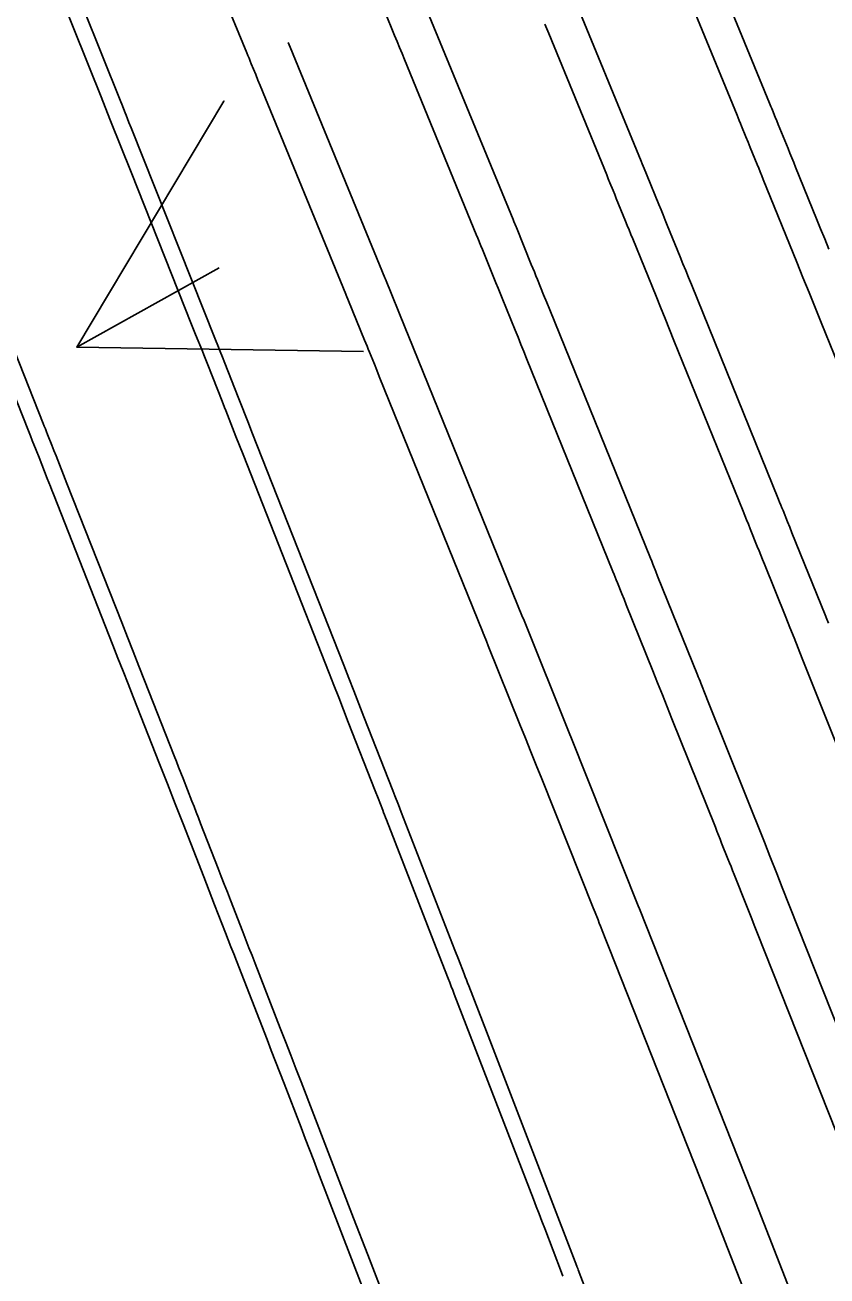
# Model space of a CAD drawing. Extents: x 954385 to 988206, y 1868364 to 1924553.
# Drawn here: x 957803.07 to 957819.85, y 1919897.82 to 1919924.01 of the extents above; entities that cross this region are included whole.
import ezdxf

# ---------------------------------------------------------------- set-up
doc = ezdxf.new("R2010")
doc.units = 0
for name, color, linetype in [('1', 7, 'Continuous'), ('Default', 7, 'Continuous'), ('Ex_Major Contours', 7, 'Continuous'), ('Ex_Minor Contours', 7, 'Continuous'), ('Slopes', 7, 'Continuous')]:
    doc.layers.add(name, color=color, linetype=linetype)

msp = doc.modelspace()

# ---------------------------------------------------------------- linework, layer by layer
at = {"layer": '1'}
for points in [[(957819.666, 1919893.549), (957817.476, 1919899.157), (957817.446, 1919899.233), (957815.292, 1919904.683), (957815.25, 1919904.788), (957815.208, 1919904.893), (957815.108, 1919905.146), (957815.083, 1919905.209), (957815.058, 1919905.273), (957814.994, 1919905.432), (957814.956, 1919905.528), (957813.878, 1919908.228), (957813.765, 1919908.512), (957813.652, 1919908.795), (957813.538, 1919909.079), (957813.424, 1919909.362), (957812.761, 1919911.015), (957812.723, 1919911.11), (957812.675, 1919911.228), (957812.656, 1919911.276), (957812.647, 1919911.299), (957810.48, 1919916.654), (957810.428, 1919916.78), (957810.377, 1919916.907), (957810.274, 1919917.16), (957810.249, 1919917.223), (957810.223, 1919917.286), (957810.197, 1919917.35), (957810.171, 1919917.413), (957809.836, 1919918.237), (957809.789, 1919918.351), (957809.78, 1919918.374), (957807.988, 1919922.745), (957807.941, 1919922.858), (957807.895, 1919922.972), (957807.802, 1919923.199), (957807.778, 1919923.256), (957807.755, 1919923.312), (957807.731, 1919923.369), (957807.708, 1919923.426), (957806.094, 1919927.328)], [(957814.324, 1919897.818), (957814.295, 1919897.894), (957813.942, 1919898.811), (957813.883, 1919898.965), (957813.824, 1919899.118), (957813.764, 1919899.271), (957813.705, 1919899.425), (957812.048, 1919903.721), (957812.017, 1919903.802), (957811.986, 1919903.883), (957811.954, 1919903.964), (957811.923, 1919904.045), (957811.797, 1919904.369), (957811.734, 1919904.531), (957811.671, 1919904.693), (957810.63, 1919907.37), (957810.611, 1919907.421), (957810.591, 1919907.471), (957810.571, 1919907.522), (957810.552, 1919907.572), (957810.453, 1919907.825), (957810.394, 1919907.977), (957809.831, 1919909.416), (957809.731, 1919909.673), (957809.63, 1919909.93), (957809.53, 1919910.186), (957809.429, 1919910.443), (957807.631, 1919915.015), (957807.555, 1919915.206), (957807.48, 1919915.397), (957807.268, 1919915.938), (957807.242, 1919916.003), (957807.191, 1919916.133), (957806.889, 1919916.896), (957806.861, 1919916.966), (957806.833, 1919917.037), (957806.805, 1919917.107), (957806.777, 1919917.178), (957806.637, 1919917.53), (957806.581, 1919917.671), (957806.553, 1919917.741), (957805.285, 1919920.931), (957805.071, 1919921.468), (957804.857, 1919922.006), (957804.643, 1919922.543), (957804.428, 1919923.08), (957803.166, 1919926.23)], [(957817.043, 1919924.373), (957817.967, 1919922.12), (957817.99, 1919922.063), (957818.013, 1919922.007), (957818.036, 1919921.951), (957818.059, 1919921.895), (957818.15, 1919921.671), (957818.196, 1919921.559), (957818.242, 1919921.447), (957818.387, 1919921.09), (957818.419, 1919921.012), (957818.451, 1919920.934), (957818.483, 1919920.855), (957818.514, 1919920.777), (957819.218, 1919919.042), (957819.346, 1919918.726), (957819.474, 1919918.411), (957819.602, 1919918.096), (957819.729, 1919917.78), (957820.814, 1919915.1)], [(957810.593, 1919924.294), (957810.8, 1919923.791), (957810.852, 1919923.665), (957810.903, 1919923.539), (957810.955, 1919923.414), (957811.006, 1919923.288), (957812.509, 1919919.622), (957812.541, 1919919.544), (957812.605, 1919919.386), (957812.638, 1919919.307), (957812.878, 1919918.717), (957812.922, 1919918.609), (957812.966, 1919918.502), (957813.009, 1919918.395), (957813.053, 1919918.288), (957813.324, 1919917.618), (957813.384, 1919917.471), (957813.444, 1919917.324), (957813.503, 1919917.176), (957813.563, 1919917.029), (957815.369, 1919912.566), (957815.393, 1919912.508), (957815.416, 1919912.45), (957815.439, 1919912.392), (957815.463, 1919912.334), (957815.556, 1919912.102), (957815.603, 1919911.986), (957815.649, 1919911.87), (957816.205, 1919910.487), (957816.305, 1919910.237), (957816.405, 1919909.987), (957816.505, 1919909.737), (957816.605, 1919909.486), (957817.512, 1919907.213), (957817.545, 1919907.131), (957817.578, 1919907.049), (957817.611, 1919906.966), (957817.644, 1919906.884), (957817.775, 1919906.555), (957817.808, 1919906.472), (957817.841, 1919906.39), (957817.874, 1919906.308), (957817.906, 1919906.225), (957818.165, 1919905.573), (957818.219, 1919905.437), (957818.273, 1919905.3), (957818.326, 1919905.164), (957818.38, 1919905.028), (957820.212, 1919900.395)], [(957820.068, 1919908.899), (957819.332, 1919910.745), (957819.245, 1919910.961), (957819.159, 1919911.178), (957819.072, 1919911.394), (957818.985, 1919911.611), (957818.538, 1919912.725), (957818.501, 1919912.817), (957818.464, 1919912.909), (957818.427, 1919913.002), (957818.389, 1919913.094), (957818.241, 1919913.464), (957818.203, 1919913.556), (957818.166, 1919913.649), (957818.129, 1919913.741), (957818.092, 1919913.833), (957816.646, 1919917.405), (957816.553, 1919917.636), (957816.459, 1919917.867), (957816.365, 1919918.099), (957816.271, 1919918.33), (957815.784, 1919919.532), (957815.746, 1919919.625), (957815.708, 1919919.718), (957815.67, 1919919.811), (957815.633, 1919919.903), (957815.44, 1919920.377), (957815.406, 1919920.459), (957815.372, 1919920.542), (957815.305, 1919920.706), (957815.272, 1919920.789), (957815.238, 1919920.871), (957814.025, 1919923.831), (957813.945, 1919924.025)], [(957810.605, 1919896.35), (957809.197, 1919900.005), (957809.108, 1919900.236), (957809.019, 1919900.466), (957808.93, 1919900.696), (957808.842, 1919900.927), (957808.486, 1919901.848), (957808.397, 1919902.078), (957808.308, 1919902.308), (957808.219, 1919902.539), (957808.13, 1919902.769), (957807.49, 1919904.415), (957807.433, 1919904.562), (957807.376, 1919904.709), (957807.319, 1919904.855), (957807.262, 1919905.002), (957807.034, 1919905.589), (957806.977, 1919905.736), (957806.92, 1919905.883), (957806.863, 1919906.03), (957806.805, 1919906.176), (957806.373, 1919907.284), (957806.291, 1919907.494), (957806.209, 1919907.703), (957806.046, 1919908.122), (957806.005, 1919908.227), (957805.964, 1919908.332), (957805.922, 1919908.437), (957805.881, 1919908.541), (957805.329, 1919909.947), (957805.223, 1919910.216), (957805.117, 1919910.485), (957805.011, 1919910.754), (957804.905, 1919911.023), (957803.662, 1919914.186), (957803.63, 1919914.268), (957803.598, 1919914.35), (957803.566, 1919914.432), (957803.533, 1919914.514), (957803.359, 1919914.955), (957803.298, 1919915.107), (957803.218, 1919915.31), (957803.178, 1919915.412), (957803.138, 1919915.513), (957802.199, 1919917.877)]]:
    msp.add_lwpolyline(points, dxfattribs=at)
at = {"layer": 'Default'}
msp.add_arc((956871.597, 1919501.221), 996.448, 12.648055, 34.075074, dxfattribs=at)
at = {"layer": 'Ex_Major Contours'}
msp.add_lwpolyline([(957811.526, 1919924.205), (957813.28, 1919919.936), (957813.297, 1919919.894), (957813.342, 1919919.781), (957813.348, 1919919.767), (957813.661, 1919918.999), (957813.694, 1919918.919), (957813.726, 1919918.84), (957813.758, 1919918.76), (957813.791, 1919918.681), (957813.919, 1919918.362), (957813.984, 1919918.203), (957814.048, 1919918.044), (957816.155, 1919912.845), (957816.18, 1919912.784), (957816.205, 1919912.722), (957816.268, 1919912.567), (957816.305, 1919912.474), (957817.138, 1919910.408), (957817.156, 1919910.364), (957817.174, 1919910.319), (957817.191, 1919910.275), (957817.209, 1919910.23), (957817.316, 1919909.963), (957817.351, 1919909.874), (957818.552, 1919906.865), (957818.581, 1919906.792), (957818.61, 1919906.719), (957818.639, 1919906.646), (957818.668, 1919906.574), (957818.783, 1919906.282), (957818.812, 1919906.209), (957818.841, 1919906.136), (957818.87, 1919906.063), (957818.899, 1919905.991), (957820.991, 1919900.709)], dxfattribs=at)
at = {"layer": 'Ex_Minor Contours'}
for points in [[(957816.408, 1919893.324), (957814.641, 1919897.951), (957814.631, 1919897.976), (957814.616, 1919898.017), (957814.613, 1919898.027), (957812.721, 1919902.937), (957812.555, 1919903.37), (957812.352, 1919903.895), (957812.328, 1919903.957), (957812.304, 1919904.019), (957812.28, 1919904.081), (957812.256, 1919904.143), (957812.136, 1919904.453), (957812.063, 1919904.639), (957810.937, 1919907.533), (957810.879, 1919907.684), (957810.805, 1919907.871), (957810.762, 1919907.984), (957810.159, 1919909.528), (957810.054, 1919909.798), (957809.948, 1919910.068), (957809.842, 1919910.338), (957809.736, 1919910.607), (957807.814, 1919915.487), (957807.74, 1919915.674), (957807.539, 1919916.184), (957807.526, 1919916.216), (957807.244, 1919916.931), (957807.196, 1919917.054), (957807.147, 1919917.177), (957807.099, 1919917.299), (957807.05, 1919917.422), (957805.288, 1919921.856), (957805.241, 1919921.972), (957805.182, 1919922.122), (957805.161, 1919922.173), (957805.09, 1919922.351), (957805.07, 1919922.402), (957803.481, 1919926.373)], [(957819.886, 1919919.319), (957819.8, 1919919.531), (957819.714, 1919919.743), (957819.628, 1919919.955), (957819.192, 1919921.033), (957819.153, 1919921.13), (957819.113, 1919921.228), (957819.074, 1919921.325), (957819.034, 1919921.422), (957818.827, 1919921.93), (957818.797, 1919922.004), (957818.767, 1919922.079), (957818.706, 1919922.228), (957818.691, 1919922.265), (957818.676, 1919922.302), (957818.661, 1919922.339), (957818.645, 1919922.376), (957817.339, 1919925.555)], [(957814.433, 1919924.88), (957815.962, 1919921.156), (957815.983, 1919921.105), (957816.004, 1919921.054), (957816.056, 1919920.925), (957816.088, 1919920.849), (957816.331, 1919920.25), (957816.376, 1919920.142), (957816.42, 1919920.034), (957816.464, 1919919.925), (957816.507, 1919919.817), (957816.774, 1919919.159), (957816.833, 1919919.013), (957816.892, 1919918.867), (957816.951, 1919918.721), (957817.01, 1919918.575), (957818.834, 1919914.076), (957818.857, 1919914.018), (957818.881, 1919913.96), (957818.904, 1919913.902), (957818.928, 1919913.844), (957819.021, 1919913.611), (957819.068, 1919913.495), (957819.115, 1919913.379), (957819.809, 1919911.658), (957819.843, 1919911.573), (957819.877, 1919911.489)], [(957819.137, 1919897.367), (957818.305, 1919899.494), (957818.299, 1919899.508), (957818.278, 1919899.566), (957815.924, 1919905.508), (957815.899, 1919905.571), (957814.487, 1919909.11), (957814.467, 1919909.159), (957813.494, 1919911.574), (957813.477, 1919911.614), (957811.086, 1919917.513), (957811.038, 1919917.633), (957811.022, 1919917.672), (957810.608, 1919918.689), (957810.597, 1919918.716), (957808.613, 1919923.545), (957808.573, 1919923.642)], [(957810.923, 1919896.483), (957810.238, 1919898.263), (957809.943, 1919899.029), (957808.844, 1919901.882), (957808.735, 1919902.163), (957808.626, 1919902.445), (957808.517, 1919902.726), (957808.408, 1919903.007), (957807.882, 1919904.362), (957807.817, 1919904.527), (957807.753, 1919904.693), (957807.688, 1919904.859), (957807.623, 1919905.025), (957807.365, 1919905.688), (957807.301, 1919905.854), (957807.236, 1919906.02), (957807.172, 1919906.186), (957807.107, 1919906.352), (957806.741, 1919907.291), (957806.696, 1919907.409), (957806.65, 1919907.527), (957806.604, 1919907.645), (957806.558, 1919907.762), (957806.374, 1919908.234), (957806.328, 1919908.352), (957806.281, 1919908.47), (957806.235, 1919908.588), (957806.189, 1919908.706), (957805.566, 1919910.287), (957805.447, 1919910.589), (957805.327, 1919910.892), (957805.208, 1919911.195), (957805.089, 1919911.498), (957803.941, 1919914.413), (957803.715, 1919914.987), (957803.671, 1919915.1), (957803.626, 1919915.213), (957803.537, 1919915.439), (957803.515, 1919915.495), (957803.492, 1919915.552), (957803.47, 1919915.608), (957803.448, 1919915.665), (957802.843, 1919917.185)]]:
    msp.add_lwpolyline(points, dxfattribs=at)
at = {"layer": 'Slopes'}
msp.add_lwpolyline([(957807.131, 1919918.928), (957804.15, 1919917.265), (957807.227, 1919922.417), (957804.15, 1919917.265), (957810.15, 1919917.177)], dxfattribs=at)

doc.saveas('drawing.dxf')
